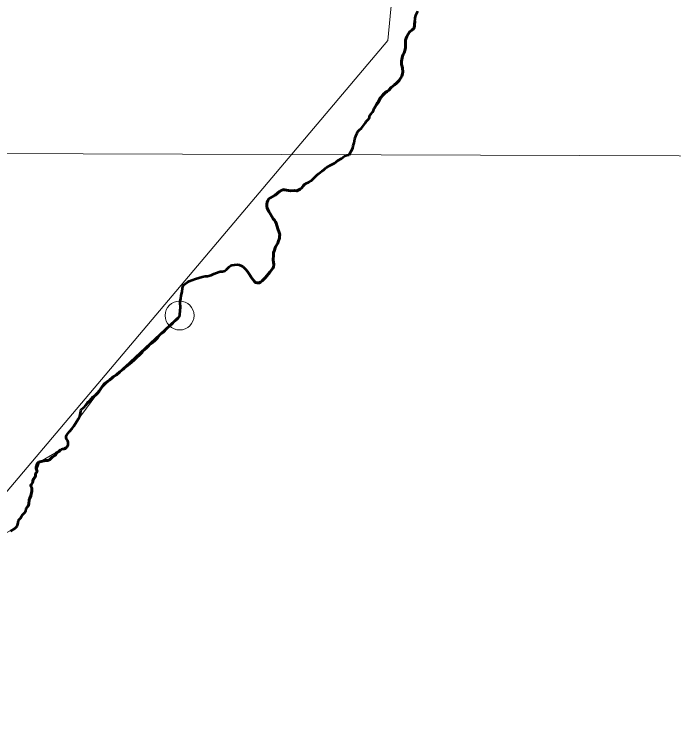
# Model space of a CAD drawing. Extents: x 553962 to 842807, y 8883888 to 9032388.
# Drawn here: x 803433 to 805712, y 9019784 to 9022239 of the extents above; entities that cross this region are included whole.
import ezdxf

# ---------------------------------------------------------------- set-up
doc = ezdxf.new("R2010")
doc.units = 0
doc.header["$LTSCALE"] = 200
doc.header["$PDMODE"] = 32
doc.header["$PDSIZE"] = 100
doc.linetypes.add('LONG_DASH_SHORT_DASH', pattern=[9.9, 6, -1.2, 1.5, -1.2])
for name, color, linetype, lineweight in [('1', 7, 'Continuous', 13), ('24', 7, 'Continuous', 25), ('27', 7, 'Continuous', 13), ('35', 7, 'Continuous', 13), ('7', 7, 'Continuous', 90), ('8', 7, 'Continuous', 13)]:
    doc.layers.add(name, color=color, linetype=linetype, lineweight=lineweight)

msp = doc.modelspace()

# ---------------------------------------------------------------- linework, layer by layer
at = {"layer": '1'}
msp.add_lwpolyline([(798519, 9021774.4), (808477.6, 9021740.4), (813975.9, 9021714.1), (821154.8, 9021670)], dxfattribs=at)
at = {"layer": '24', "lineweight": 53}
msp.add_line((804485.5, 9021688.6), (804485.5, 9021688.5), dxfattribs=at)
for points in [[(804772.5, 9022024.7), (804774.9, 9022033.4), (804775.5, 9022040), (804774.2, 9022052.8), (804773, 9022058.9), (804771.2, 9022066), (804770.7, 9022071.2), (804771, 9022076.8), (804772.6, 9022083), (804774.8, 9022094.4), (804777, 9022100.1), (804780.6, 9022106.2), (804784.3, 9022117.2), (804785.6, 9022124.2), (804785.6, 9022130.1), (804784.9, 9022137), (804785, 9022149.6), (804787.1, 9022156.2), (804790, 9022162.3), (804794.7, 9022170.2), (804800.6, 9022179.2), (804801.2, 9022179.8), (804806.8, 9022184), (804813.6, 9022189.6), (804815.4, 9022193.3), (804816.6, 9022199.6), (804816.6, 9022206), (804816.9, 9022212.2), (804818.2, 9022225.4), (804819.7, 9022231.7), (804821.9, 9022237.9), (804827.7, 9022249.8)], [(804661.2, 9021888.6), (804666.6, 9021894.6), (804670.7, 9021901.2), (804673.9, 9021907), (804677.1, 9021913.5), (804680.1, 9021918.9), (804688.2, 9021932.8), (804688.7, 9021933.3), (804690.5, 9021933.9), (804690.8, 9021934.2), (804691.7, 9021936.6), (804697.8, 9021948.7), (804701.7, 9021954), (804705.5, 9021959.6), (804709.2, 9021964), (804715.1, 9021968.6), (804721.7, 9021972.7), (804727, 9021976.7), (804736, 9021986.3), (804740.8, 9021990.9), (804746.7, 9021995.8), (804753.4, 9022000.5), (804757.8, 9022004.9), (804762.8, 9022010.2), (804772.5, 9022024.7)], [(804604.7, 9021784.7), (804607.5, 9021794.9), (804609.8, 9021808.6), (804614.8, 9021821.9), (804617.7, 9021828.3), (804620.5, 9021833.8), (804624.4, 9021838.1), (804632.7, 9021845.9), (804636.8, 9021850.3), (804640.3, 9021854.8), (804643.4, 9021859.5), (804646.3, 9021864.3), (804649.3, 9021868.5), (804653.8, 9021873.1), (804658.4, 9021878.3), (804660.8, 9021882.5), (804661.2, 9021888.6)], [(804590.7, 9021752.9), (804602.5, 9021776.3), (804604.7, 9021784.7)], [(804485.5, 9021688.5), (804496.4, 9021696.5), (804501.2, 9021700.5), (804508.3, 9021707.3), (804511.8, 9021710.1), (804525.6, 9021718.1), (804539.3, 9021724.6), (804543.9, 9021727.8), (804551.4, 9021734.1), (804563.4, 9021741.1), (804569.1, 9021745.7), (804575, 9021749.6), (804582.3, 9021752.3), (804590.7, 9021752.9)], [(804224.3, 9021366.9), (804232.5, 9021358.6), (804238.8, 9021350.8), (804253.8, 9021327.1), (804258.1, 9021321.1), (804262.8, 9021316), (804266.8, 9021312.6), (804272.4, 9021311.1), (804277.4, 9021310.8), (804279, 9021311.1), (804283.8, 9021313.6), (804289.5, 9021317.8), (804294.8, 9021322.4), (804301.1, 9021329.2), (804316.6, 9021347.8), (804327.2, 9021362.9), (804328.5, 9021365.7), (804329.8, 9021374.5), (804329.3, 9021382.2), (804328.1, 9021389.8), (804328.3, 9021408.3), (804329.4, 9021415.5), (804330.7, 9021420.2), (804336.1, 9021435.1), (804343.3, 9021448), (804345.3, 9021452.6), (804349.3, 9021465.5), (804350.1, 9021471.2), (804350.2, 9021477.8), (804349, 9021485), (804343.5, 9021497.8), (804337.5, 9021517.7), (804335.2, 9021522.1), (804331.8, 9021527.3), (804327.4, 9021532.8), (804318.8, 9021548), (804312.2, 9021557.1), (804307, 9021569.2), (804305.4, 9021575.8), (804305.7, 9021582.7), (804307.3, 9021589.9), (804309.7, 9021596), (804312.8, 9021601), (804316.1, 9021604), (804334.9, 9021614.5), (804349.5, 9021626.5), (804355.3, 9021629.8), (804361.4, 9021632.4), (804364.2, 9021633.1), (804366.9, 9021632.9), (804388, 9021628.9), (804401.4, 9021629.9), (804409.6, 9021629.6), (804418.8, 9021633.4), (804421.1, 9021634.9), (804426.4, 9021639.6), (804432, 9021647.1), (804435.6, 9021651), (804440.1, 9021653.9), (804451.5, 9021659), (804459.6, 9021663.6), (804463, 9021667.5), (804469.7, 9021673.5), (804478.7, 9021682.8), (804485.5, 9021688.6)], [(804003.5, 9021195.1), (804005.5, 9021201.5), (804007.3, 9021227.6), (804006.5, 9021241.7), (804006.5, 9021247.8), (804008.1, 9021255.5), (804009.5, 9021267.6), (804012.9, 9021280), (804013.9, 9021292.7), (804015, 9021297.6), (804016.7, 9021301), (804019.2, 9021304.5), (804023.1, 9021308.3), (804031.9, 9021313.7), (804037.5, 9021316.7), (804046.8, 9021320.8), (804059.7, 9021325.5), (804082.6, 9021331.6), (804092.9, 9021333.8), (804100.5, 9021334.6), (804112.9, 9021337.4), (804116.2, 9021338.8), (804122.9, 9021342.4), (804140.5, 9021349.2), (804144.8, 9021349.9), (804152.4, 9021350.1), (804157.6, 9021351.4), (804160.3, 9021352.9), (804166.1, 9021357.5), (804175.4, 9021366.4), (804181.1, 9021370.8), (804185.4, 9021372.7), (804193.5, 9021373.8), (804204.7, 9021374.1), (804210.2, 9021373.4), (804218.7, 9021370.3), (804224.3, 9021366.9)], [(803616.2, 9020745.2), (803618.6, 9020751.3), (803619.3, 9020754.4), (803619.6, 9020759.4), (803617.6, 9020765.8), (803612.6, 9020774), (803612.2, 9020777.6), (803612.4, 9020780.3), (803614.9, 9020785.7), (803623.9, 9020797.6), (803632.6, 9020808), (803638.4, 9020815.6), (803654.1, 9020840.6), (803659.1, 9020850.2), (803660.8, 9020854.7), (803662.1, 9020860.7), (803662.9, 9020869.2), (803664.2, 9020872.8), (803665.7, 9020874.8), (803675.2, 9020882.9), (803685.5, 9020896.7), (803693.7, 9020903.7), (803704.7, 9020915.7), (803713.9, 9020923.1), (803720.7, 9020929.9), (803726.2, 9020936.5), (803735.3, 9020951), (803744, 9020962.4), (803751.4, 9020968.6), (803763.4, 9020976.5), (803770.8, 9020982.9), (803775.1, 9020986.2), (803785.7, 9020993), (803797.2, 9021003.9), (803808.8, 9021012.8), (803814.4, 9021018), (803826.7, 9021026.7), (803838.2, 9021036.1), (803849.5, 9021046.5), (803857.4, 9021054.5), (803867.1, 9021062.4), (803873.4, 9021068.9), (803876.7, 9021074.6), (803879.1, 9021077.5), (803881.3, 9021079.2), (803884.7, 9021080.9), (803890.3, 9021085.1), (803898.6, 9021094.8), (803901.9, 9021098), (803912.2, 9021105.5), (803919.7, 9021111.6), (803928.9, 9021120.8), (803935.9, 9021130.2), (803938.8, 9021133.4), (803949.5, 9021142.4), (803958.7, 9021152.6), (803963.3, 9021156.4), (803969.1, 9021161.9), (803979.4, 9021170.4), (803985.7, 9021177.5), (803989.7, 9021181.3), (803997, 9021186.5), (803999.6, 9021189), (804003.5, 9021195.1), (804003.5, 9021195.1)], [(803497.5, 9020625.7), (803497.9, 9020631.7), (803504, 9020638.7), (803506.1, 9020644.9), (803506.2, 9020650.1), (803506.5, 9020651.8), (803507.4, 9020653.1), (803509.8, 9020655.5), (803511.5, 9020658.9), (803511.4, 9020662.7), (803509, 9020669.3), (803508.6, 9020674.2), (803509.3, 9020677.5), (803512.6, 9020686.1), (803518.2, 9020692.2), (803520.7, 9020693.3), (803540.7, 9020697.9), (803548.8, 9020698), (803554.8, 9020700), (803558.6, 9020702.8), (803562.1, 9020707.1), (803564.2, 9020709.1), (803569.9, 9020712.4), (803572.7, 9020714.7), (803575.1, 9020717.5), (803578.7, 9020723.4), (803580.6, 9020725.6), (803582.1, 9020726.7), (803587.5, 9020728.9), (803589.5, 9020730.7), (803592.4, 9020734.2), (803596.3, 9020736.3), (803599.5, 9020737.5), (803605.6, 9020738.1), (803610.5, 9020739.2), (803613.7, 9020741.8), (803616.2, 9020745.2)], [(803419.7, 9020452.9), (803434.7, 9020462), (803441.9, 9020469.1), (803443, 9020471), (803445.6, 9020477.4), (803446.8, 9020483.1), (803447.6, 9020491.4), (803455.5, 9020499.1), (803459.1, 9020506.6), (803461.5, 9020510.2), (803467.5, 9020515.5), (803471.4, 9020519.9), (803472.8, 9020523.2), (803473.9, 9020530.2), (803474.8, 9020533), (803476.1, 9020535.2), (803480.7, 9020540), (803482.1, 9020542.9), (803483, 9020547.6), (803484.4, 9020561.3), (803486.8, 9020567.8), (803490.4, 9020575.1), (803494, 9020591.8), (803494, 9020600.6), (803493.3, 9020603.3), (803490.7, 9020608.6), (803490.7, 9020611.2), (803491.7, 9020613.8), (803496.9, 9020623), (803496.9, 9020623), (803497.5, 9020625.7)]]:
    msp.add_lwpolyline(points, dxfattribs=at)
at = {"layer": '27'}
msp.add_line((804772.5, 9022024.7), (804694.7, 9021942.7), dxfattribs=at)
for points in [[(804827.7, 9022249.8), (804821.9, 9022237.9), (804819.7, 9022231.7), (804818.2, 9022225.4), (804816.9, 9022212.2), (804816.6, 9022206), (804816.6, 9022199.6), (804815.4, 9022193.3), (804813.6, 9022189.6), (804806.8, 9022184), (804801.2, 9022179.8), (804800.6, 9022179.2), (804794.7, 9022170.2), (804790, 9022162.3), (804787.1, 9022156.2), (804785, 9022149.6), (804784.9, 9022137), (804785.6, 9022130.1), (804785.6, 9022124.2), (804784.3, 9022117.2), (804780.6, 9022106.2), (804777, 9022100.1), (804774.8, 9022094.4), (804772.6, 9022083), (804771, 9022076.8), (804770.7, 9022071.2), (804771.2, 9022066), (804773, 9022058.9), (804774.2, 9022052.8), (804775.5, 9022040), (804774.9, 9022033.4), (804772.5, 9022024.7)], [(804694.7, 9021942.7), (804691.7, 9021936.6), (804690.8, 9021934.2), (804690.5, 9021933.9), (804688.7, 9021933.3), (804688.2, 9021932.8), (804680.1, 9021918.9), (804677.1, 9021913.5), (804673.9, 9021907), (804670.7, 9021901.2), (804666.6, 9021894.6), (804661.2, 9021888.6)], [(804661.2, 9021888.6), (804660.8, 9021882.5), (804658.4, 9021878.3), (804653.8, 9021873.1), (804649.3, 9021868.5), (804646.3, 9021864.3), (804643.4, 9021859.5), (804640.3, 9021854.8), (804636.8, 9021850.3), (804632.7, 9021845.9), (804624.4, 9021838.1), (804620.5, 9021833.8), (804617.7, 9021828.3), (804614.8, 9021821.9), (804609.8, 9021808.6), (804607.5, 9021794.9), (804604.7, 9021784.7)], [(804604.7, 9021784.7), (804602.5, 9021776.3), (804590.7, 9021752.9), (804582.3, 9021752.3)], [(804582.3, 9021752.3), (804575, 9021749.6), (804569.1, 9021745.7), (804563.4, 9021741.1), (804551.4, 9021734.1), (804543.9, 9021727.8), (804539.3, 9021724.6), (804525.6, 9021718.1), (804511.8, 9021710.1), (804508.3, 9021707.3), (804501.2, 9021700.5), (804496.4, 9021696.5), (804485.5, 9021688.5), (804485.5, 9021688.6)], [(804485.5, 9021688.6), (804478.7, 9021682.8), (804469.7, 9021673.5), (804463, 9021667.5), (804459.9, 9021663.9), (804437.9, 9021652.4)], [(804437.9, 9021652.4), (804435.6, 9021651), (804432, 9021647.1), (804426.4, 9021639.6), (804421.1, 9021634.9), (804418.8, 9021633.4), (804409.6, 9021629.6), (804401.4, 9021629.9), (804388, 9021628.9), (804366.9, 9021632.9), (804364.2, 9021633.1), (804361.4, 9021632.4), (804355.3, 9021629.8), (804349.5, 9021626.5), (804334.9, 9021614.5), (804316.1, 9021604), (804312.8, 9021601), (804309.7, 9021596), (804307.3, 9021589.9), (804305.7, 9021582.7), (804305.4, 9021575.8), (804307, 9021569.2), (804312.2, 9021557.1), (804318.8, 9021548), (804327.4, 9021532.8), (804331.8, 9021527.3), (804335.2, 9021522.1), (804337.5, 9021517.7), (804343.5, 9021497.8), (804349, 9021485), (804350.2, 9021477.8)], [(804350.2, 9021477.8), (804350.1, 9021471.2), (804349.3, 9021465.5), (804345.3, 9021452.6), (804343.3, 9021448), (804336.1, 9021435.1), (804330.7, 9021420.2), (804329.4, 9021415.5), (804328.3, 9021408.3), (804328.1, 9021389.8), (804329.3, 9021382.2), (804329.8, 9021374.5), (804328.5, 9021365.7), (804327.8, 9021364.3)], [(804224.3, 9021366.9), (804218.7, 9021370.3), (804210.2, 9021373.4), (804204.7, 9021374.1), (804193.5, 9021373.8), (804185.4, 9021372.7), (804181.1, 9021370.8), (804175.4, 9021366.4), (804166.1, 9021357.5), (804160.3, 9021352.9), (804157.6, 9021351.4), (804152.4, 9021350.1), (804144.8, 9021349.9), (804140.5, 9021349.2), (804122.9, 9021342.4), (804116.2, 9021338.8), (804112.9, 9021337.4), (804100.5, 9021334.6), (804092.9, 9021333.8), (804082.6, 9021331.6), (804059.7, 9021325.5), (804046.8, 9021320.8), (804037.5, 9021316.7), (804031.9, 9021313.7), (804023.1, 9021308.3), (804019.2, 9021304.5), (804016.7, 9021301), (804015, 9021297.6), (804013.9, 9021292.7), (804012.9, 9021280), (804009.5, 9021267.6), (804008.1, 9021255.5), (804006.5, 9021247.8), (804006.5, 9021241.7), (804007.3, 9021227.6), (804005.5, 9021201.5), (804004.5, 9021198.3)], [(804277.1, 9021310.8), (804272.4, 9021311.1), (804266.8, 9021312.6), (804262.8, 9021316), (804258.1, 9021321.1), (804253.8, 9021327.1), (804238.8, 9021350.8), (804232.5, 9021358.6), (804224.3, 9021366.9)], [(804327.8, 9021364.3), (804283.8, 9021313.6), (804277.1, 9021310.8)], [(804004.5, 9021198.3), (803730.8, 9020943.8), (803614.9, 9020785.7), (803617.4, 9020748.3), (803520.7, 9020693.3), (803496.9, 9020623), (803490.7, 9020609.9), (803494, 9020596.2), (803490.4, 9020575.1), (803484.4, 9020561.3), (803481.4, 9020541.5), (803474.8, 9020533), (803472.1, 9020521.6), (803461.5, 9020510.2), (803455.5, 9020499.1), (803447.6, 9020491.4), (803446.2, 9020480.3), (803438.3, 9020465.6), (803346.6, 9020413.8)]]:
    msp.add_lwpolyline(points, dxfattribs=at)
msp.add_point((804004.5, 9021198.3), dxfattribs=at)
at = {"layer": '35'}
msp.add_line((804772.5, 9022024.7), (804694.7, 9021942.7), dxfattribs=at)
for points in [[(804827.7, 9022249.8), (804821.9, 9022237.9), (804819.7, 9022231.7), (804818.2, 9022225.4), (804816.9, 9022212.2), (804816.6, 9022206), (804816.6, 9022199.6), (804815.4, 9022193.3), (804813.6, 9022189.6), (804806.8, 9022184), (804801.2, 9022179.8), (804800.6, 9022179.2), (804794.7, 9022170.2), (804790, 9022162.3), (804787.1, 9022156.2), (804785, 9022149.6), (804784.9, 9022137), (804785.6, 9022130.1), (804785.6, 9022124.2), (804784.3, 9022117.2), (804780.6, 9022106.2), (804777, 9022100.1), (804774.8, 9022094.4), (804772.6, 9022083), (804771, 9022076.8), (804770.7, 9022071.2), (804771.2, 9022066), (804773, 9022058.9), (804774.2, 9022052.8), (804775.5, 9022040), (804774.9, 9022033.4), (804772.5, 9022024.7)], [(804694.7, 9021942.7), (804691.7, 9021936.6), (804690.8, 9021934.2), (804690.5, 9021933.9), (804688.7, 9021933.3), (804688.2, 9021932.8), (804680.1, 9021918.9), (804677.1, 9021913.5), (804673.9, 9021907), (804670.7, 9021901.2), (804666.6, 9021894.6), (804661.2, 9021888.6)], [(804661.2, 9021888.6), (804660.8, 9021882.5), (804658.4, 9021878.3), (804653.8, 9021873.1), (804649.3, 9021868.5), (804646.3, 9021864.3), (804643.4, 9021859.5), (804640.3, 9021854.8), (804636.8, 9021850.3), (804632.7, 9021845.9), (804624.4, 9021838.1), (804620.5, 9021833.8), (804617.7, 9021828.3), (804614.8, 9021821.9), (804609.8, 9021808.6), (804607.5, 9021794.9), (804604.7, 9021784.7)], [(804604.7, 9021784.7), (804602.5, 9021776.3), (804590.7, 9021752.9), (804582.3, 9021752.3)], [(804582.3, 9021752.3), (804575, 9021749.6), (804569.1, 9021745.7), (804563.4, 9021741.1), (804551.4, 9021734.1), (804543.9, 9021727.8), (804539.3, 9021724.6), (804525.6, 9021718.1), (804511.8, 9021710.1), (804508.3, 9021707.3), (804501.2, 9021700.5), (804496.4, 9021696.5), (804485.5, 9021688.5), (804485.5, 9021688.6)], [(804485.5, 9021688.6), (804478.7, 9021682.8), (804469.7, 9021673.5), (804463, 9021667.5), (804459.9, 9021663.9), (804437.9, 9021652.4)], [(804437.9, 9021652.4), (804435.6, 9021651), (804432, 9021647.1), (804426.4, 9021639.6), (804421.1, 9021634.9), (804418.8, 9021633.4), (804409.6, 9021629.6), (804401.4, 9021629.9), (804388, 9021628.9), (804366.9, 9021632.9), (804364.2, 9021633.1), (804361.4, 9021632.4), (804355.3, 9021629.8), (804349.5, 9021626.5), (804334.9, 9021614.5), (804316.1, 9021604), (804312.8, 9021601), (804309.7, 9021596), (804307.3, 9021589.9), (804305.7, 9021582.7), (804305.4, 9021575.8), (804307, 9021569.2), (804312.2, 9021557.1), (804318.8, 9021548), (804327.4, 9021532.8), (804331.8, 9021527.3), (804335.2, 9021522.1), (804337.5, 9021517.7), (804343.5, 9021497.8), (804349, 9021485), (804350.2, 9021477.8)], [(804350.2, 9021477.8), (804350.1, 9021471.2), (804349.3, 9021465.5), (804345.3, 9021452.6), (804343.3, 9021448), (804336.1, 9021435.1), (804330.7, 9021420.2), (804329.4, 9021415.5), (804328.3, 9021408.3), (804328.1, 9021389.8), (804329.3, 9021382.2), (804329.8, 9021374.5), (804328.5, 9021365.7), (804327.8, 9021364.3)], [(804224.3, 9021366.9), (804218.7, 9021370.3), (804210.2, 9021373.4), (804204.7, 9021374.1), (804193.5, 9021373.8), (804185.4, 9021372.7), (804181.1, 9021370.8), (804175.4, 9021366.4), (804166.1, 9021357.5), (804160.3, 9021352.9), (804157.6, 9021351.4), (804152.4, 9021350.1), (804144.8, 9021349.9), (804140.5, 9021349.2), (804122.9, 9021342.4), (804116.2, 9021338.8), (804112.9, 9021337.4), (804100.5, 9021334.6), (804092.9, 9021333.8), (804082.6, 9021331.6), (804059.7, 9021325.5), (804046.8, 9021320.8), (804037.5, 9021316.7), (804031.9, 9021313.7), (804023.1, 9021308.3), (804019.2, 9021304.5), (804016.7, 9021301), (804015, 9021297.6), (804013.9, 9021292.7), (804012.9, 9021280), (804009.5, 9021267.6), (804008.1, 9021255.5), (804006.5, 9021247.8), (804006.5, 9021241.7), (804007.3, 9021227.6), (804005.5, 9021201.5), (804004.5, 9021198.3)], [(804277.1, 9021310.8), (804272.4, 9021311.1), (804266.8, 9021312.6), (804262.8, 9021316), (804258.1, 9021321.1), (804253.8, 9021327.1), (804238.8, 9021350.8), (804232.5, 9021358.6), (804224.3, 9021366.9)], [(804327.8, 9021364.3), (804283.8, 9021313.6), (804277.1, 9021310.8)], [(804004.5, 9021198.3), (803730.8, 9020943.8), (803614.9, 9020785.7), (803617.4, 9020748.3), (803520.7, 9020693.3), (803496.9, 9020623), (803490.7, 9020609.9), (803494, 9020596.2), (803490.4, 9020575.1), (803484.4, 9020561.3), (803481.4, 9020541.5), (803474.8, 9020533), (803472.1, 9020521.6), (803461.5, 9020510.2), (803455.5, 9020499.1), (803447.6, 9020491.4), (803446.2, 9020480.3), (803438.3, 9020465.6), (803346.6, 9020413.8)]]:
    msp.add_lwpolyline(points, dxfattribs=at)
msp.add_point((804004.5, 9021198.3), dxfattribs=at)
at = {"layer": '7', "linetype": 'LONG_DASH_SHORT_DASH', "lineweight": 60}
for points in [[(804684.7, 9021926.7), (804688.2, 9021932.8), (804688.7, 9021933.3), (804690.5, 9021933.9), (804690.8, 9021934.2), (804691.7, 9021936.6), (804697.8, 9021948.7), (804701.7, 9021954), (804705.5, 9021959.6), (804709.2, 9021964), (804715.1, 9021968.6), (804721.7, 9021972.7), (804727, 9021976.7), (804736, 9021986.3), (804740.8, 9021990.9), (804746.7, 9021995.8), (804753.4, 9022000.5), (804757.8, 9022004.9), (804762.8, 9022010.2), (804772.5, 9022024.7), (804774.9, 9022033.4), (804775.5, 9022040), (804774.2, 9022052.8), (804773, 9022058.9), (804771.2, 9022066), (804770.7, 9022071.2), (804771, 9022076.8), (804772.6, 9022083), (804774.8, 9022094.4), (804777, 9022100.1), (804780.6, 9022106.2), (804784.3, 9022117.2), (804785.6, 9022124.2), (804785.6, 9022130.1), (804784.9, 9022137), (804785, 9022149.6), (804787.1, 9022156.2), (804790, 9022162.3), (804794.7, 9022170.2), (804800.6, 9022179.2), (804801.2, 9022179.8), (804806.8, 9022184), (804813.6, 9022189.6), (804815.4, 9022193.3), (804816.6, 9022199.6), (804816.6, 9022206), (804816.9, 9022212.2), (804817.3, 9022216.6)], [(804245.9, 9021339.6), (804253.8, 9021327.1), (804258.1, 9021321.1), (804262.8, 9021316), (804266.8, 9021312.6), (804272.4, 9021311.1), (804277.4, 9021310.8), (804279, 9021311.1), (804283.8, 9021313.6), (804289.5, 9021317.8), (804294.8, 9021322.4), (804301.1, 9021329.2), (804316.6, 9021347.8), (804327.2, 9021362.9), (804328.5, 9021365.7), (804329.8, 9021374.5), (804329.3, 9021382.2), (804328.1, 9021389.8), (804328.3, 9021408.3), (804329.4, 9021415.5), (804330.7, 9021420.2), (804336.1, 9021435.1), (804343.3, 9021448), (804345.3, 9021452.6), (804349.3, 9021465.5), (804350.1, 9021471.2), (804350.2, 9021477.8), (804349, 9021485), (804343.5, 9021497.8), (804337.5, 9021517.7), (804335.2, 9021522.1), (804331.8, 9021527.3), (804327.4, 9021532.8), (804318.8, 9021548), (804312.2, 9021557.1), (804307, 9021569.2), (804305.4, 9021575.8), (804305.7, 9021582.7), (804307.3, 9021589.9), (804309.7, 9021596), (804312.8, 9021601), (804316.1, 9021604), (804334.9, 9021614.5), (804349.5, 9021626.5), (804355.3, 9021629.8), (804361.4, 9021632.4), (804364.2, 9021633.1), (804366.9, 9021632.9), (804388, 9021628.9), (804401.4, 9021629.9), (804409.6, 9021629.6), (804418.8, 9021633.4), (804421.1, 9021634.9), (804426.4, 9021639.6), (804432, 9021647.1), (804435.6, 9021651), (804440.1, 9021653.9)], [(803678.6, 9020887.4), (803685.5, 9020896.7), (803693.7, 9020903.7), (803704.7, 9020915.7), (803713.9, 9020923.1), (803720.7, 9020929.9), (803726.2, 9020936.5), (803735.3, 9020951), (803744, 9020962.4), (803751.4, 9020968.6), (803763.4, 9020976.5), (803770.8, 9020982.9), (803775.1, 9020986.2), (803785.7, 9020993), (803797.2, 9021003.9), (803808.8, 9021012.8), (803814.4, 9021018), (803826.7, 9021026.7), (803832.4, 9021031.4)], [(803497.5, 9020625.7), (803497.9, 9020631.7), (803504, 9020638.7), (803506.1, 9020644.9), (803506.2, 9020650.1), (803506.5, 9020651.8), (803507.4, 9020653.1), (803509.8, 9020655.5), (803511.5, 9020658.9), (803511.4, 9020662.7), (803509, 9020669.3), (803508.6, 9020674.2), (803509.3, 9020677.5), (803512.6, 9020686.1), (803518.2, 9020692.2), (803520.7, 9020693.3), (803540.7, 9020697.9), (803548.8, 9020698), (803554.8, 9020700), (803558.6, 9020702.8), (803562.1, 9020707.1), (803564.2, 9020709.1), (803569.9, 9020712.4), (803572.7, 9020714.7), (803575.1, 9020717.5), (803578.7, 9020723.4), (803580.6, 9020725.6), (803582.1, 9020726.7), (803587.5, 9020728.9), (803589.5, 9020730.7), (803592.4, 9020734.2)], [(803481, 9020540.7), (803482.1, 9020542.9), (803483, 9020547.6), (803484.4, 9020561.3), (803486.8, 9020567.8), (803490.4, 9020575.1), (803494, 9020591.8), (803494, 9020600.6), (803493.3, 9020603.3), (803490.7, 9020608.6), (803490.7, 9020611.2), (803491.7, 9020613.8), (803496.9, 9020623), (803496.9, 9020623), (803497.5, 9020625.7)]]:
    msp.add_lwpolyline(points, dxfattribs=at)
at = {"layer": '8'}
msp.add_lwpolyline([(806161, 9014683.5), (805286.1, 9014561), (804109.2, 9015538.2), (803233.2, 9015653.1), (801852.1, 9016894.9), (801230.9, 9016842.4), (800706, 9017157.5), (800216.1, 9016711.1), (800076.1, 9016868.7), (799869.9, 9016834.7), (800123.9, 9017234.1), (800256.2, 9018248.5), (801064.5, 9018666.7), (801600.4, 9019718.2), (803075.9, 9020198.7), (804723.6, 9022148.4), (804807.1, 9023011.8)], dxfattribs=at)

doc.saveas('drawing.dxf')
